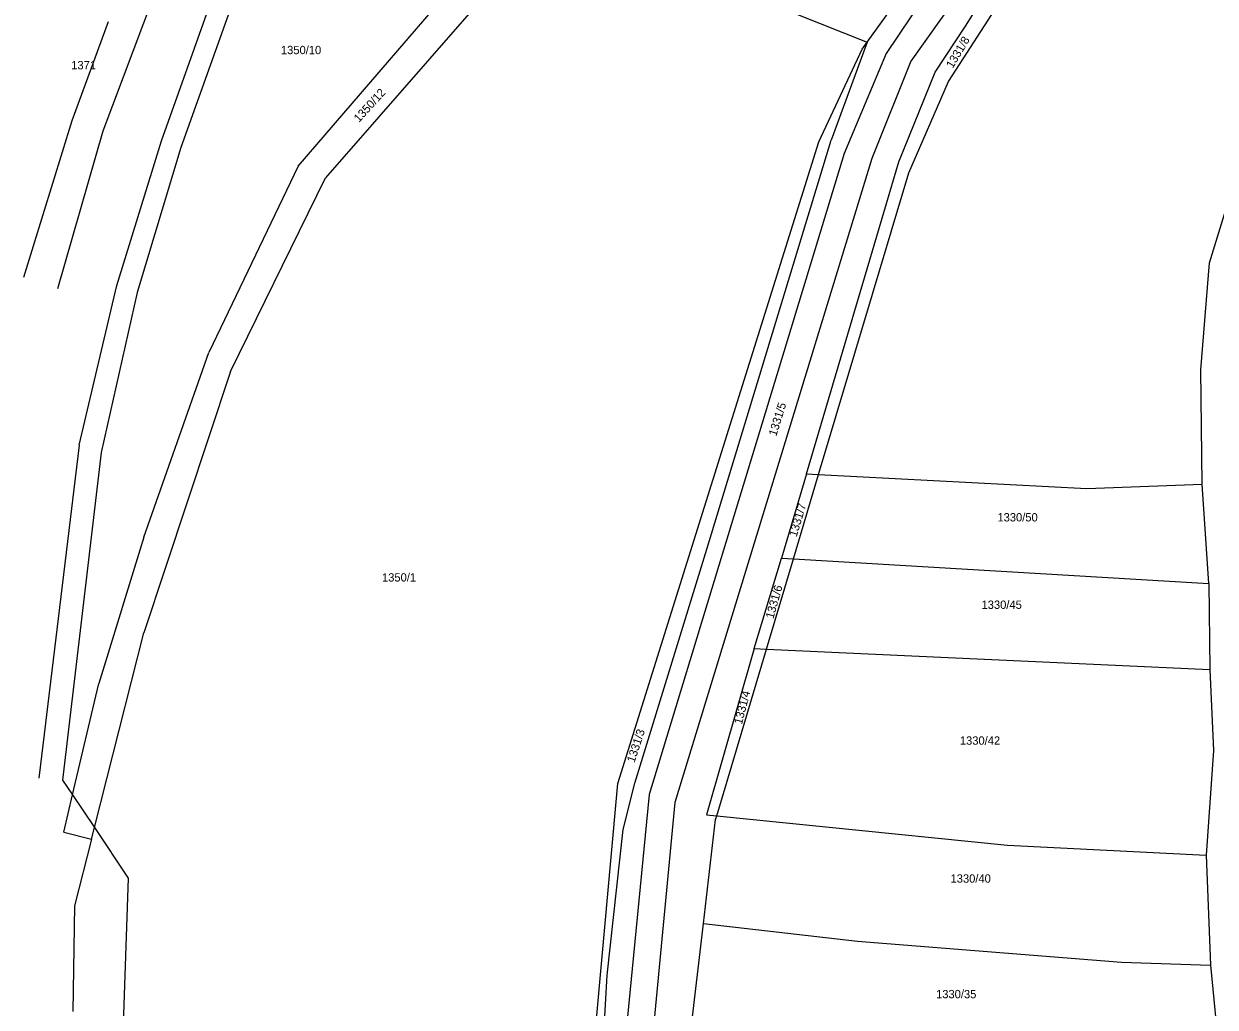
# Model space of a CAD drawing. Extents: x -563148 to -561712, y -1182311 to -1179502.
# Drawn here: x -562821.6 to -562607.2, y -1181586.9 to -1181410 of the extents above; entities that cross this region are included whole.
import ezdxf

# ---------------------------------------------------------------- set-up
doc = ezdxf.new("R2010")
doc.units = 0
for name, color, linetype in [('Vrstva 55', 7, 'Continuous'), ('Vrstva 56', 7, 'Continuous'), ('Vrstva 57', 7, 'Continuous')]:
    doc.layers.add(name, color=color, linetype=linetype)

msp = doc.modelspace()

# ---------------------------------------------------------------- linework, layer by layer
at = {"layer": 'Vrstva 55'}
for p, q in [((-562669.8, -1181413.31), (-562632.03, -1181360.57)), ((-562655.19, -1181420.36), (-562622.06, -1181369.17)), ((-562772.17, -1181435.6), (-562738.13, -1181396.08)), ((-562731.38, -1181396.6), (-562767.24, -1181437.68)), ((-562652.12, -1181410.4), (-562647.7, -1181403.38)), ((-562784.2, -1181406.74), (-562793.27, -1181432.27)), ((-562812.84, -1181427.41), (-562806.33, -1181409.6)), ((-562682.63, -1181408.2), (-562669.8, -1181413.31)), ((-562657.58, -1181418.72), (-562652.12, -1181410.4)), ((-562669.8, -1181413.31), (-562676.29, -1181430.93)), ((-562670.67, -1181414.53), (-562669.8, -1181413.31)), ((-562678.5, -1181431.21), (-562670.67, -1181414.53)), ((-562664.08, -1181434.84), (-562657.58, -1181418.72)), ((-562662.33, -1181436.79), (-562655.19, -1181420.36)), ((-562821.55, -1181455.6), (-562812.84, -1181427.41)), ((-562714.68, -1181546.67), (-562678.5, -1181431.21)), ((-562698.64, -1181504.5), (-562676.29, -1181430.93)), ((-562793.27, -1181432.27), (-562801.14, -1181458.31)), ((-562772.17, -1181435.6), (-562788.28, -1181469.13)), ((-562680.71, -1181490.99), (-562664.08, -1181434.84)), ((-562784.36, -1181472.57), (-562767.24, -1181437.68)), ((-562678.55, -1181491.1), (-562662.33, -1181436.79)), ((-562608.21, -1181453.03), (-562605.09, -1181442.89)), ((-562609.76, -1181472.27), (-562608.21, -1181453.03)), ((-562801.14, -1181458.31), (-562807.64, -1181487.15)), ((-562799.98, -1181502.35), (-562788.28, -1181469.13)), ((-562609.51, -1181492.81), (-562609.76, -1181472.27)), ((-562784.36, -1181472.57), (-562799.97, -1181519.57)), ((-562807.64, -1181487.15), (-562814.57, -1181546.07)), ((-562680.71, -1181490.99), (-562685.21, -1181506.15)), ((-562683.08, -1181506.27), (-562678.55, -1181491.1)), ((-562680.71, -1181490.99), (-562678.55, -1181491.1)), ((-562678.55, -1181491.1), (-562630.29, -1181493.59)), ((-562630.29, -1181493.59), (-562609.51, -1181492.81)), ((-562608.34, -1181510.69), (-562609.51, -1181492.81)), ((-562799.98, -1181502.35), (-562808.03, -1181528.67)), ((-562711.63, -1181546.62), (-562698.64, -1181504.5)), ((-562690.15, -1181522.38), (-562685.21, -1181506.15)), ((-562687.92, -1181522.48), (-562683.08, -1181506.27)), ((-562685.21, -1181506.15), (-562683.08, -1181506.27)), ((-562683.08, -1181506.27), (-562608.34, -1181510.69)), ((-562608.34, -1181510.69), (-562608.15, -1181526.17)), ((-562808.86, -1181554.59), (-562799.97, -1181519.57)), ((-562690.15, -1181522.38), (-562698.72, -1181552.29)), ((-562696.88, -1181552.48), (-562687.92, -1181522.48)), ((-562690.15, -1181522.38), (-562687.92, -1181522.48)), ((-562687.92, -1181522.48), (-562608.15, -1181526.17)), ((-562608.15, -1181526.17), (-562607.5, -1181540.73)), ((-562812.78, -1181548.74), (-562808.03, -1181528.67)), ((-562607.5, -1181540.73), (-562608.8, -1181559.58)), ((-562724.43, -1181654.09), (-562714.68, -1181546.67)), ((-562713.71, -1181554.94), (-562711.63, -1181546.62)), ((-562814.36, -1181555.43), (-562812.78, -1181548.74)), ((-562699.26, -1181571.84), (-562697.09, -1181553.16)), ((-562698.72, -1181552.29), (-562696.88, -1181552.48)), ((-562697.09, -1181553.16), (-562696.88, -1181552.48)), ((-562696.88, -1181552.48), (-562644.54, -1181557.75)), ((-562814.36, -1181555.43), (-562809.4, -1181556.71)), ((-562809.4, -1181556.71), (-562808.86, -1181554.59)), ((-562716.57, -1181581.19), (-562713.71, -1181554.94)), ((-562809.4, -1181556.71), (-562812.45, -1181568.7)), ((-562644.54, -1181557.75), (-562608.8, -1181559.58)), ((-562608.8, -1181559.58), (-562608.02, -1181579.34)), ((-562812.45, -1181568.7), (-562812.71, -1181587.68)), ((-562701.67, -1181592.53), (-562699.26, -1181571.84)), ((-562699.26, -1181571.84), (-562671.56, -1181575.04)), ((-562671.56, -1181575.04), (-562624.01, -1181578.81)), ((-562624.01, -1181578.81), (-562608.02, -1181579.34)), ((-562608.02, -1181579.34), (-562606.08, -1181599.48)), ((-562719.43, -1181630.33), (-562716.57, -1181581.19))]:
    msp.add_line(p, q, dxfattribs=at)
at = {"layer": 'Vrstva 56'}
for p, q in [((-562653.63, -1181396.39), (-562666.39, -1181415.35)), ((-562649.4, -1181399.1), (-562661.97, -1181416.74)), ((-562796.91, -1181401.59), (-562807.36, -1181429.29)), ((-562796.77, -1181431.07), (-562787.7, -1181405.54)), ((-562666.39, -1181415.35), (-562673.92, -1181433.35)), ((-562661.97, -1181416.74), (-562668.95, -1181434.22)), ((-562807.36, -1181429.29), (-562815.5, -1181457.67)), ((-562804.83, -1181457.05), (-562796.77, -1181431.07)), ((-562673.92, -1181433.35), (-562709.02, -1181548.66)), ((-562668.95, -1181434.22), (-562704.42, -1181550.12)), ((-562811.61, -1181485.79), (-562804.83, -1181457.05)), ((-562811.61, -1181485.79), (-562818.86, -1181545.74)), ((-562814.57, -1181546.07), (-562812.78, -1181548.74)), ((-562812.78, -1181548.74), (-562808.86, -1181554.59)), ((-562709.02, -1181548.66), (-562719.36, -1181654)), ((-562704.42, -1181550.12), (-562714.31, -1181653.91)), ((-562808.86, -1181554.59), (-562802.76, -1181563.71)), ((-562802.76, -1181563.71), (-562804.03, -1181601.31))]:
    msp.add_line(p, q, dxfattribs=at)

# ---------------------------------------------------------------- texts
at = {"layer": 'Vrstva 57'}
for s, rotation, p in [('1331/8', 59.3891, (-562654.41, -1181418.12)), ('1350/12', 47.7223, (-562761.23, -1181427.83)), ('1331/5', 72.7669, (-562686.15, -1181484.28)), ('1331/7', 73.193, (-562682.5, -1181502.41)), ('1331/6', 74.2414, (-562686.68, -1181517.13)), ('1331/4', 75.6477, (-562692.34, -1181536.14)), ('1331/3', 71.8065, (-562711.67, -1181543.02))]:
    msp.add_text(s, height=1.5, rotation=rotation, dxfattribs=at).set_placement(p)
for s, p in [('1350/10', (-562775.29, -1181415.46)), ('1371', (-562813.02, -1181418.19)), ('1330/50', (-562646.36, -1181499.53)), ('1350/1', (-562757.1, -1181510.35)), ('1330/45', (-562649.22, -1181515.26)), ('1330/42', (-562653.12, -1181539.7)), ('1330/40', (-562654.8, -1181564.52)), ('1330/35', (-562657.4, -1181585.32))]:
    msp.add_text(s, height=1.5, dxfattribs=at).set_placement(p)

doc.saveas('drawing.dxf')
